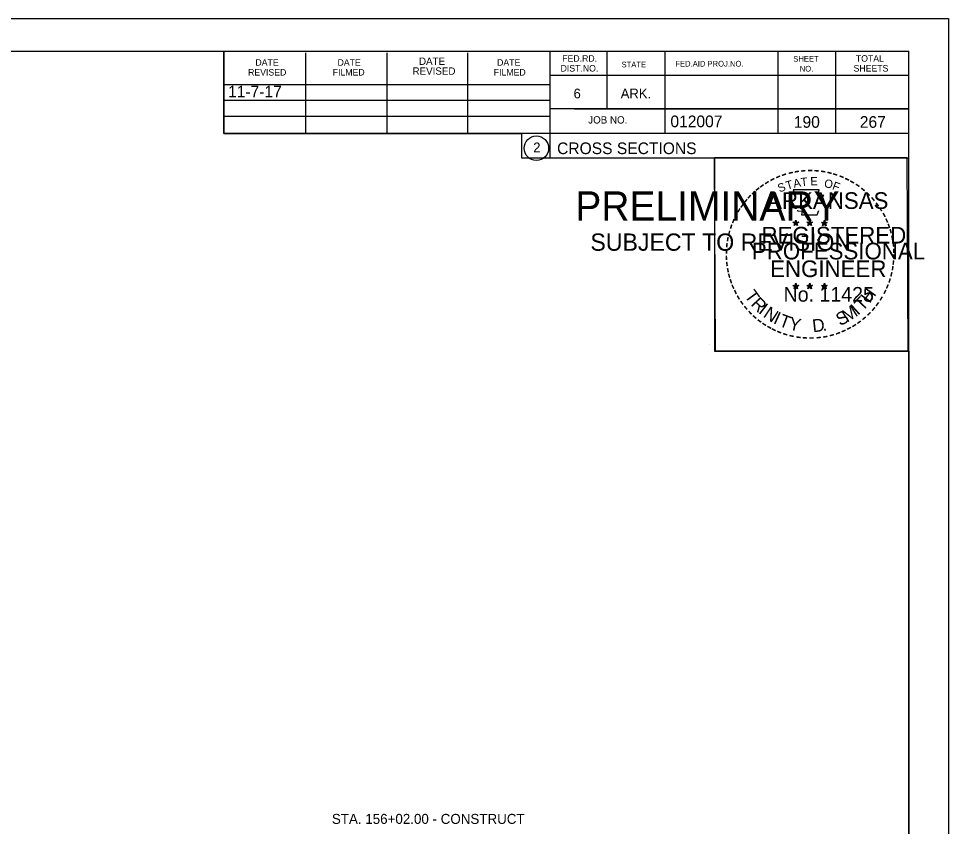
# Model space of a CAD drawing. Extents: x 1374311 to 1383814, y 384102 to 406278.
# Drawn here: x 1381679.9 to 1381791.6, y 393187.8 to 393284.8 of the extents above; entities that cross this region are included whole.
import ezdxf

# ---------------------------------------------------------------- set-up
doc = ezdxf.new("R2010")
doc.units = 0
for name, color, linetype in [('R_Border', 7, 'Continuous'), ('R_Border PE', 7, 'Continuous'), ('R_Border Prem', 7, 'Continuous'), ('R_Fin Surface', 7, 'Continuous'), ('R_No Plot', 7, 'Continuous'), ('R_Water', 7, 'Continuous'), ('R_Water Annot', 7, 'Continuous')]:
    doc.layers.add(name, color=color, linetype=linetype)

msp = doc.modelspace()

# ---------------------------------------------------------------- linework, layer by layer
at = {"layer": 'R_Border'}
for p, q in [((1381470.66, 393280.9), (1381786.84, 393280.9)), ((1381704.58, 393271.02), (1381704.58, 393280.9)), ((1381714.44, 393271.02), (1381714.44, 393280.7)), ((1381724.2, 393271.02), (1381724.2, 393280.7)), ((1381733.88, 393271.02), (1381733.88, 393280.7)), ((1381743.74, 393280.9), (1381743.74, 393268.1)), ((1381750.58, 393280.9), (1381750.58, 393273.96)), ((1381757.52, 393280.9), (1381757.52, 393271.02)), ((1381771.1, 393280.9), (1381771.1, 393271.02)), ((1381778.04, 393280.9), (1381778.04, 393271.02)), ((1381786.84, 393075.44), (1381786.84, 393280.9)), ((1381786.84, 393277.96), (1381743.74, 393277.96)), ((1381786.84, 393277.98), (1381786.84, 393277.98)), ((1381704.58, 393276.88), (1381743.74, 393276.88)), ((1381704.58, 393275.02), (1381743.74, 393275.02)), ((1381786.84, 393273.96), (1381743.74, 393273.96)), ((1381746.7, 393273.96), (1381786.84, 393273.96)), ((1381704.58, 393271.02), (1381704.58, 393273.08)), ((1381704.58, 393273.08), (1381743.74, 393273.08)), ((1381786.84, 393271.02), (1381704.58, 393271.02)), ((1381743.74, 393268.1), (1381786.84, 393268.1))]:
    msp.add_line(p, q, dxfattribs=at)
msp.add_circle((1381742.12, 393269.24), 1.47, dxfattribs=at)
at = {"layer": 'R_Border PE'}
for p, q in [((1381772.92, 393260.36), (1381773.27, 393260.24)), ((1381772.92, 393260.36), (1381773.18, 393260.31)), ((1381772.92, 393260.36), (1381773.16, 393260.23)), ((1381773.06, 393259.95), (1381773.27, 393260.24)), ((1381773.06, 393259.95), (1381773.18, 393260.19)), ((1381773.06, 393259.95), (1381773.27, 393260.16)), ((1381773.27, 393260.61), (1381773.23, 393260.36)), ((1381773.27, 393260.24), (1381773.27, 393260.61)), ((1381773.27, 393260.61), (1381773.32, 393260.36)), ((1381773.62, 393260.36), (1381773.27, 393260.24)), ((1381773.48, 393259.95), (1381773.27, 393260.24)), ((1381773.48, 393259.95), (1381773.27, 393260.16)), ((1381773.62, 393260.36), (1381773.33, 393260.31)), ((1381773.48, 393259.95), (1381773.35, 393260.24)), ((1381773.62, 393260.36), (1381773.41, 393260.25)), ((1381774.59, 393260.36), (1381774.94, 393260.24)), ((1381774.59, 393260.36), (1381774.85, 393260.31)), ((1381774.59, 393260.36), (1381774.83, 393260.23)), ((1381774.73, 393259.95), (1381774.94, 393260.24)), ((1381774.73, 393259.95), (1381774.85, 393260.19)), ((1381774.73, 393259.95), (1381774.94, 393260.16)), ((1381774.94, 393260.61), (1381774.9, 393260.36)), ((1381774.94, 393260.24), (1381774.94, 393260.61)), ((1381774.94, 393260.61), (1381774.99, 393260.36)), ((1381775.29, 393260.36), (1381774.94, 393260.24)), ((1381775.15, 393259.95), (1381774.94, 393260.24)), ((1381775.15, 393259.95), (1381774.94, 393260.16)), ((1381775.29, 393260.36), (1381775, 393260.31)), ((1381775.15, 393259.95), (1381775.02, 393260.24)), ((1381775.29, 393260.36), (1381775.08, 393260.25)), ((1381776.36, 393260.34), (1381776.71, 393260.23)), ((1381776.36, 393260.34), (1381776.61, 393260.3)), ((1381776.36, 393260.34), (1381776.59, 393260.22)), ((1381776.49, 393259.94), (1381776.71, 393260.23)), ((1381776.49, 393259.94), (1381776.62, 393260.18)), ((1381776.49, 393259.94), (1381776.7, 393260.15)), ((1381776.71, 393260.6), (1381776.66, 393260.35)), ((1381776.92, 393259.94), (1381776.7, 393260.15)), ((1381776.71, 393260.23), (1381776.71, 393260.6)), ((1381776.71, 393260.6), (1381776.75, 393260.35)), ((1381777.05, 393260.34), (1381776.71, 393260.23)), ((1381776.92, 393259.94), (1381776.71, 393260.23)), ((1381777.05, 393260.34), (1381776.77, 393260.29)), ((1381776.92, 393259.94), (1381776.78, 393260.23)), ((1381777.05, 393260.34), (1381776.85, 393260.24)), ((1381772.92, 393252.78), (1381773.27, 393252.67)), ((1381772.92, 393252.78), (1381773.17, 393252.74)), ((1381772.92, 393252.78), (1381773.16, 393252.66)), ((1381773.05, 393252.37), (1381773.27, 393252.67)), ((1381773.05, 393252.37), (1381773.18, 393252.62)), ((1381773.05, 393252.37), (1381773.27, 393252.59)), ((1381773.27, 393253.04), (1381773.23, 393252.78)), ((1381773.27, 393252.67), (1381773.27, 393253.04)), ((1381773.27, 393253.04), (1381773.32, 393252.79)), ((1381773.61, 393252.78), (1381773.27, 393252.67)), ((1381773.48, 393252.37), (1381773.27, 393252.67)), ((1381773.48, 393252.37), (1381773.27, 393252.59)), ((1381773.61, 393252.78), (1381773.33, 393252.73)), ((1381773.48, 393252.37), (1381773.34, 393252.67)), ((1381773.61, 393252.78), (1381773.41, 393252.68)), ((1381774.59, 393252.78), (1381774.94, 393252.67)), ((1381774.59, 393252.78), (1381774.84, 393252.74)), ((1381774.59, 393252.78), (1381774.82, 393252.66)), ((1381774.72, 393252.37), (1381774.94, 393252.67)), ((1381774.72, 393252.37), (1381774.85, 393252.62)), ((1381774.72, 393252.37), (1381774.93, 393252.59)), ((1381774.94, 393253.04), (1381774.9, 393252.78)), ((1381775.15, 393252.37), (1381774.93, 393252.59)), ((1381774.94, 393252.67), (1381774.94, 393253.04)), ((1381774.94, 393253.04), (1381774.99, 393252.79)), ((1381775.28, 393252.78), (1381774.94, 393252.67)), ((1381775.15, 393252.37), (1381774.94, 393252.67)), ((1381775.28, 393252.78), (1381775, 393252.73)), ((1381775.15, 393252.37), (1381775.01, 393252.67)), ((1381775.28, 393252.78), (1381775.08, 393252.68)), ((1381776.35, 393252.77), (1381776.7, 393252.66)), ((1381776.35, 393252.77), (1381776.61, 393252.73)), ((1381776.35, 393252.77), (1381776.59, 393252.65)), ((1381776.49, 393252.36), (1381776.7, 393252.66)), ((1381776.49, 393252.36), (1381776.61, 393252.61)), ((1381776.49, 393252.36), (1381776.7, 393252.58)), ((1381776.7, 393253.03), (1381776.66, 393252.77)), ((1381776.7, 393252.66), (1381776.7, 393253.03)), ((1381776.7, 393253.03), (1381776.75, 393252.78)), ((1381777.05, 393252.77), (1381776.7, 393252.66)), ((1381776.92, 393252.36), (1381776.7, 393252.66)), ((1381776.92, 393252.36), (1381776.7, 393252.58)), ((1381777.05, 393252.77), (1381776.76, 393252.72)), ((1381776.92, 393252.36), (1381776.78, 393252.66)), ((1381777.05, 393252.77), (1381776.85, 393252.67))]:
    msp.add_line(p, q, dxfattribs=at)
for points in [[(1381772.96, 393264.23), (1381773.23, 393263.41)], [(1381776.47, 393263.31), (1381776.62, 393263.6), (1381775.93, 393263.57), (1381776.08, 393264.23), (1381772.96, 393264.23)], [(1381773.46, 393261.81), (1381773.46, 393261.72), (1381774.02, 393261.7), (1381773.96, 393261.23), (1381775.83, 393261.23), (1381776.04, 393261.77)], [(1381773.27, 393260.61), (1381773.48, 393259.95), (1381772.92, 393260.36), (1381773.62, 393260.36), (1381773.06, 393259.95), (1381773.27, 393260.61)], [(1381774.94, 393260.61), (1381775.15, 393259.95), (1381774.59, 393260.36), (1381775.29, 393260.36), (1381774.73, 393259.95), (1381774.94, 393260.61)], [(1381776.71, 393260.6), (1381776.92, 393259.94), (1381776.36, 393260.34), (1381777.05, 393260.34), (1381776.49, 393259.94), (1381776.71, 393260.6)], [(1381773.27, 393253.04), (1381773.48, 393252.37), (1381772.92, 393252.78), (1381773.61, 393252.78), (1381773.05, 393252.37), (1381773.27, 393253.04)], [(1381774.94, 393253.04), (1381775.15, 393252.37), (1381774.59, 393252.78), (1381775.28, 393252.78), (1381774.72, 393252.37), (1381774.94, 393253.04)], [(1381776.7, 393253.03), (1381776.92, 393252.36), (1381776.35, 393252.77), (1381777.05, 393252.77), (1381776.49, 393252.36), (1381776.7, 393253.03)]]:
    msp.add_lwpolyline(points, dxfattribs=at)
for centre, radius in [((1381773.27, 393260.24), 0.172), ((1381773.27, 393260.24), 0.145), ((1381773.27, 393260.24), 0.116), ((1381773.27, 393260.24), 0.0991), ((1381773.27, 393260.24), 0.0747), ((1381773.27, 393260.24), 0.0495), ((1381773.27, 393260.24), 0.0296), ((1381774.94, 393260.24), 0.172), ((1381774.94, 393260.24), 0.145), ((1381774.94, 393260.24), 0.116), ((1381774.94, 393260.24), 0.0991), ((1381774.94, 393260.24), 0.0747), ((1381774.94, 393260.24), 0.0495), ((1381774.94, 393260.24), 0.0296), ((1381776.7, 393260.23), 0.172), ((1381776.7, 393260.23), 0.145), ((1381776.7, 393260.23), 0.116), ((1381776.7, 393260.23), 0.0991), ((1381776.7, 393260.23), 0.0747), ((1381776.7, 393260.23), 0.0495), ((1381776.7, 393260.23), 0.0296), ((1381773.27, 393252.67), 0.172), ((1381773.27, 393252.67), 0.145), ((1381773.27, 393252.67), 0.116), ((1381773.27, 393252.67), 0.0991), ((1381773.27, 393252.67), 0.0747), ((1381773.27, 393252.67), 0.0495), ((1381773.27, 393252.67), 0.0296), ((1381774.94, 393252.67), 0.172), ((1381774.94, 393252.67), 0.145), ((1381774.94, 393252.67), 0.116), ((1381774.94, 393252.67), 0.0991), ((1381774.94, 393252.67), 0.0747), ((1381774.94, 393252.67), 0.0495), ((1381774.94, 393252.67), 0.0296), ((1381776.7, 393252.66), 0.172), ((1381776.7, 393252.66), 0.145), ((1381776.7, 393252.66), 0.116), ((1381776.7, 393252.66), 0.0991), ((1381776.7, 393252.66), 0.0747), ((1381776.7, 393252.66), 0.0495), ((1381776.7, 393252.66), 0.0296)]:
    msp.add_circle(centre, radius, dxfattribs=at)
at = {"layer": 'R_No Plot'}
for p, q in [((1381458.26, 393284.8), (1381791.59, 393284.8)), ((1381762.87, 393245.64), (1381762.87, 393245.64))]:
    msp.add_line(p, q, dxfattribs=at)
for points in [[(1381458.25, 393284.8), (1381791.59, 393284.8), (1381791.59, 393071.46), (1381458.25, 393071.46)], [(1381704.58, 393280.9), (1381704.58, 393271.02), (1381740.31, 393271.02), (1381740.31, 393268.1), (1381763.51, 393268.1), (1381763.51, 393244.89), (1381786.84, 393244.89), (1381786.84, 393075.44), (1381470.66, 393075.44), (1381470.66, 393280.9)], [(1381763.51, 393268.13), (1381786.61, 393268.13), (1381786.72, 393244.89), (1381763.62, 393244.89)]]:
    msp.add_lwpolyline(points, close=True, dxfattribs=at)

# ---------------------------------------------------------------- texts
at = {"layer": 'R_Border'}
for s, height, p in [('FED.RD.', 0.782, (1381745.22, 393279.62)), ('SHEET', 0.684, (1381772.96, 393279.62)), ('TOTAL', 0.782, (1381780.48, 393279.62)), ('DATE', 0.782, (1381708.38, 393279.14)), ('DATE', 0.782, (1381718.24, 393279.14)), ('DATE', 0.879, (1381728.02, 393279.24)), ('DATE', 0.782, (1381737.4, 393279.14)), ('DIST.NO.', 0.782, (1381745.02, 393278.44)), ('STATE', 0.684, (1381752.34, 393278.94)), ('FED.AID PROJ.NO.', 0.684, (1381758.8, 393279.04)), ('NO.', 0.684, (1381773.74, 393278.44)), ('SHEETS', 0.782, (1381780.2, 393278.44)), ('REVISED', 0.782, (1381707.5, 393277.96)), ('FILMED', 0.782, (1381717.66, 393277.96)), ('REVISED', 0.879, (1381727.24, 393278.06)), ('FILMED', 0.782, (1381737, 393277.96)), ('6', 1.17, (1381746.58, 393275.22)), ('ARK.', 1.172, (1381752.24, 393275.22)), ('JOB NO.', 0.879, (1381748.34, 393272.2)), ('012007', 1.4, (1381758.21, 393271.76)), ('2', 1.17, (1381741.74, 393268.75)), ('CROSS SECTIONS', 1.4, (1381744.6, 393268.53))]:
    msp.add_text(s, height=height, rotation=360, dxfattribs=at).set_placement(p)
at = {"layer": 'R_Border PE'}
for s, height, rotation, p in [('-', 1.6, 28.7918, (1381770.44, 393264.77)), ('-', 1.6, 24.3072, (1381771.08, 393265.09)), ('-', 1.6, 19.1761, (1381771.71, 393265.36)), ('-', 1.6, 13.6301, (1381772.46, 393265.6)), ('-', 1.6, 10.2193, (1381773.14, 393265.76)), ('T', 1, 6.0228, (1381773.91, 393264.66)), ('-', 1.6, 5.8968, (1381773.87, 393265.87)), ('-', 1.6, 0.1862, (1381774.64, 393265.95)), ('E', 1, 0.8323, (1381775.01, 393264.77)), ('-', 1.6, 357.743, (1381775.36, 393265.93)), ('-', 1.6, 352.1617, (1381776.11, 393265.88)), ('-', 1.6, 347.2049, (1381776.83, 393265.76)), ('-', 1.6, 342.3362, (1381777.46, 393265.61)), ('-', 1.6, 337.8551, (1381778.2, 393265.38)), ('-', 1.6, 334.1211, (1381778.83, 393265.11)), ('-', 1.6, 38.9507, (1381768.79, 393263.63)), ('-', 1.6, 36.2317, (1381769.27, 393264.01)), ('-', 1.6, 34.0636, (1381769.85, 393264.4)), ('S', 1, 21.594, (1381771.32, 393263.91)), ('T', 1, 16.4036, (1381772.23, 393264.24)), ('A', 1, 11.2132, (1381773.06, 393264.49)), ('O', 1, 350.4515, (1381776.62, 393264.56)), ('F', 1, 340.0707, (1381777.57, 393264.33)), ('-', 1.6, 329.6409, (1381779.41, 393264.83)), ('-', 1.6, 325.8627, (1381780.05, 393264.47)), ('-', 1.6, 48.423, (1381767.91, 393262.74)), ('-', 1.6, 42.9622, (1381768.36, 393263.21)), ('ARKANSAS', 2, 360, (1381769.82, 393261.95)), ('-', 1.6, 320.5297, (1381780.66, 393264.04)), ('-', 1.6, 315.5786, (1381781.26, 393263.56)), ('-', 1.6, 54.2325, (1381767.1, 393261.68)), ('-', 1.6, 50.6142, (1381767.51, 393262.25)), ('-', 1.6, 309.8797, (1381781.83, 393263.01)), ('-', 1.6, 306.6522, (1381782.35, 393262.4)), ('-', 1.6, 62.8713, (1381766.46, 393260.54)), ('-', 1.6, 58.0706, (1381766.77, 393261.16)), ('-', 1.4, 303.6753, (1381782.84, 393261.84)), ('-', 1.6, 299.6684, (1381783.16, 393261.23)), ('-', 1.6, 72.3945, (1381765.98, 393259.3)), ('-', 1.6, 67.7743, (1381766.2, 393259.93)), ('DWB', 0.01, 360, (1381773.26, 393260.24)), ('DWB', 0.01, 360, (1381774.93, 393260.24)), ('DWB', 0.01, 360, (1381776.69, 393260.23)), ('-', 1.6, 294.6628, (1381783.48, 393260.62)), ('-', 1.6, 290.5728, (1381783.74, 393260.04)), ('-', 1.6, 75.461, (1381765.78, 393258.59)), ('REGISTERED', 2, 360, (1381769.14, 393257.8)), ('-', 1.6, 285.1233, (1381783.97, 393259.46)), ('-', 1.6, 85.1863, (1381765.57, 393257.18)), ('-', 1.6, 81.2013, (1381765.65, 393257.87)), ('PROFESSIONAL', 2, 360, (1381767.99, 393255.89)), ('-', 1.6, 280.5493, (1381784.17, 393258.72)), ('-', 1.6, 276.5962, (1381784.33, 393257.95)), ('-', 1.6, 89.0622, (1381765.55, 393256.48)), ('-', 1.6, 274.3301, (1381784.39, 393257.23)), ('-', 1.6, 94.1959, (1381765.58, 393255.76)), ('-', 1.6, 98.9479, (1381765.66, 393255.09)), ('ENGINEER', 2, 360, (1381770.18, 393253.77)), ('-', 1.6, 263.5172, (1381784.41, 393255.93)), ('-', 1.6, 269.9407, (1381784.43, 393256.6)), ('-', 1.6, 101.7149, (1381765.79, 393254.36)), ('-', 1.6, 260.9953, (1381784.34, 393255.28)), ('-', 1.6, 105.4578, (1381765.95, 393253.76)), ('-', 1.6, 109.0874, (1381766.17, 393253.13)), ('-', 1.6, 252.8681, (1381784.05, 393253.88)), ('-', 1.6, 255.7626, (1381784.23, 393254.6)), ('-', 1.6, 114.0643, (1381766.42, 393252.54)), ('T', 1.54, 306.0406, (1381767.03, 393251.51)), ('No. 11425', 1.757, 360, (1381771.8, 393250.82)), ('DWB', 0.01, 360, (1381773.25, 393252.67)), ('DWB', 0.01, 360, (1381774.92, 393252.67)), ('DWB', 0.01, 360, (1381776.69, 393252.66)), ('H', 1.54, 54.6088, (1381782.15, 393250.54)), ('-', 1.6, 244.6197, (1381783.56, 393252.58)), ('-', 1.6, 247.8887, (1381783.82, 393253.2)), ('-', 1.6, 115.7289, (1381766.73, 393251.92)), ('-', 1.6, 120.4471, (1381767.08, 393251.33)), ('R', 1.54, 314.005, (1381767.79, 393250.46)), ('T', 1.54, 46.6444, (1381781.26, 393249.6)), ('-', 1.6, 239.0712, (1381783.17, 393251.82)), ('-', 1.6, 125.8934, (1381767.49, 393250.77)), ('-', 1.6, 130.7181, (1381767.95, 393250.22)), ('I', 1.54, 321.9694, (1381768.69, 393249.53)), ('N', 1.54, 326.5002, (1381769.26, 393249.06)), ('M', 1.54, 32.6563, (1381779.41, 393248.28)), ('I', 1.54, 42.1136, (1381780.7, 393249.12)), ('-', 1.6, 231.2538, (1381782.34, 393250.6)), ('-', 1.6, 233.8452, (1381782.77, 393251.17)), ('-', 1.6, 134.2238, (1381768.47, 393249.67)), ('-', 1.6, 138.9338, (1381768.99, 393249.21)), ('I', 1.54, 335.3603, (1381770.47, 393248.27)), ('T', 1.54, 339.8912, (1381771.13, 393247.94)), ('Y', 1.54, 347.8556, (1381772.34, 393247.5)), ('S', 1.54, 26.9312, (1381778.57, 393247.87)), ('-', 1.6, 221.0851, (1381781.33, 393249.53)), ('-', 1.6, 225.7653, (1381781.86, 393250.04)), ('-', 1.6, 144.6463, (1381769.55, 393248.8)), ('-', 1.6, 148.0898, (1381770.11, 393248.43)), ('-', 1.6, 151.5704, (1381770.69, 393248.11)), ('D', 1.54, 6.3969, (1381775.33, 393247.14)), ('-', 1.6, 207.3568, (1381779.69, 393248.33)), ('-', 1.6, 212.2491, (1381780.25, 393248.67)), ('-', 1.6, 215.7363, (1381780.79, 393249.06)), ('-', 1.6, 154.6002, (1381771.21, 393247.86)), ('-', 1.6, 158.5612, (1381771.83, 393247.61)), ('-', 1.6, 162.7983, (1381772.52, 393247.39)), ('-', 1.6, 167.5555, (1381773.24, 393247.23)), ('-', 1.6, 191.2858, (1381777.04, 393247.29)), ('.', 1.54, 13.7642, (1381776.52, 393247.27)), ('-', 1.6, 195.4743, (1381777.77, 393247.49)), ('-', 1.6, 200.7184, (1381778.45, 393247.73)), ('-', 1.6, 204.2516, (1381779.07, 393248.01)), ('-', 1.6, 173.1155, (1381774.01, 393247.12)), ('-', 1.6, 176.5183, (1381774.76, 393247.07)), ('-', 1.6, 181.5918, (1381775.5, 393247.09)), ('-', 1.6, 185.8167, (1381776.31, 393247.16))]:
    msp.add_text(s, height=height, rotation=rotation, dxfattribs=at).set_placement(p)
at = {"layer": 'R_Border Prem'}
for s, height, p in [('PRELIMINARY', 3.5, (1381746.79, 393260.56)), ('DWB', 0.01, (1381747.53, 393262.41)), ('SUBJECT TO REVISION', 2.0751, (1381748.6, 393256.93))]:
    msp.add_text(s, height=height, rotation=360, dxfattribs=at).set_placement(p)
at = {"layer": 'R_Fin Surface'}
msp.add_text('11-7-17', height=1.4, dxfattribs=at).set_placement((1381705.09, 393275.34))
at = {"layer": 'R_Water'}
for s, p in [('190', (1381773.03, 393271.69)), ('267', (1381780.95, 393271.69))]:
    msp.add_text(s, height=1.4, rotation=360, dxfattribs=at).set_placement(p)
at = {"layer": 'R_Water Annot'}
msp.add_text('STA. 156+02.00 - CONSTRUCT', height=1.2, dxfattribs=at).set_placement((1381717.56, 393188.14))

doc.saveas('drawing.dxf')
